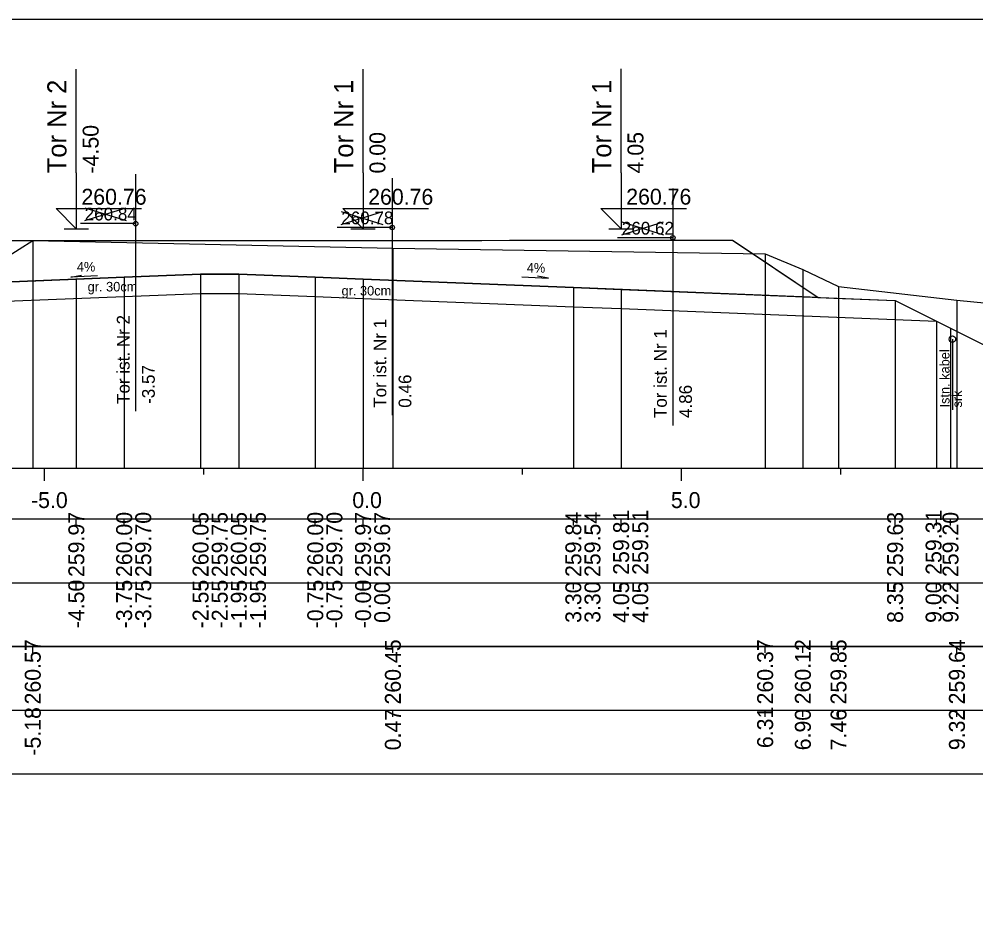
# Model space of a CAD drawing. Extents: x 6516023 to 6560129, y 5513077 to 5529206.
# Drawn here: x 6517304.82 to 6517319.83, y 5514565.91 to 5514580.16 of the extents above; entities that cross this region are included whole.
import ezdxf

# ---------------------------------------------------------------- set-up
doc = ezdxf.new("R2010")
doc.units = 0
for name, color, linetype in [('IR_default', 7, 'Continuous'), ('TOR_PRZEK_P-kable', 7, 'Continuous'), ('TOR_PRZEK_P-komponent', 7, 'Continuous'), ('TOR_PRZEK_P-opisy', 7, 'Continuous'), ('TOR_PRZEK_P-tabelka istniejace', 7, 'Continuous'), ('TOR_PRZEK_P-tabelka projektowane', 7, 'Continuous'), ('TOR_PRZEK_P-teren istniejacy', 7, 'Continuous'), ('TOR_PRZEK_P-tory istniejace', 7, 'Continuous'), ('TOR_PRZEK_P-tory projektowane', 7, 'Continuous'), ('TOR_PRZEK_P-uklad odniesienia', 7, 'Continuous'), ('TOR_PRZEK_P-warstwa ochronna I', 7, 'Continuous'), ('TOR_PRZEK_P-warstwa ochronna II', 7, 'Continuous'), ('TOR_RAMKI-ramka+tabelka 1', 7, 'Continuous')]:
    doc.layers.add(name, color=color, linetype=linetype)

msp = doc.modelspace()

# ---------------------------------------------------------------- linework, layer by layer
at = {"layer": 'IR_default'}
msp.add_lwpolyline([(6517304.676, 5514576.682), (6517307.463, 5514576.683), (6517307.667, 5514576.683), (6517308.463, 5514576.683), (6517309.176, 5514576.683), (6517311.963, 5514576.683), (6517312.075, 5514576.683), (6517312.513, 5514576.684), (6517313.226, 5514576.684), (6517316.013, 5514576.684), (6517316.287, 5514576.501), (6517317.357, 5514575.787), (6517317.603, 5514575.778), (6517318.563, 5514575.739), (6517318.74, 5514575.651), (6517319.433, 5514575.304), (6517319.873, 5514575.084)], dxfattribs=at)
at = {"layer": 'TOR_PRZEK_P-kable'}
msp.add_line((6517319.462, 5514575.133), (6517319.462, 5514574.023), dxfattribs=at)
msp.add_circle((6517319.462, 5514575.133), 0.05, dxfattribs=at)
at = {"layer": 'TOR_PRZEK_P-komponent'}
msp.add_lwpolyline([(6517303.275, 5514576.146), (6517302.217, 5514576.103), (6517301.467, 5514576.073), (6517298.626, 5514575.96), (6517299.717, 5514576.687), (6517303.217, 5514576.686), (6517303.963, 5514576.682), (6517307.463, 5514576.683), (6517308.463, 5514576.683), (6517311.963, 5514576.683), (6517312.513, 5514576.684), (6517316.013, 5514576.684), (6517317.357, 5514575.787), (6517313.513, 5514575.941), (6517310.213, 5514576.073), (6517309.463, 5514576.103), (6517308.263, 5514576.151), (6517307.663, 5514576.151), (6517306.463, 5514576.103), (6517303.675, 5514575.992)], dxfattribs=at)
at = {"layer": 'TOR_PRZEK_P-opisy'}
for points in [[(6517306.044, 5514576.127), (6517305.626, 5514576.108), (6517305.794, 5514576.137)], [(6517312.703, 5514576.111), (6517313.121, 5514576.092), (6517312.953, 5514576.121)]]:
    msp.add_lwpolyline(points, dxfattribs=at)
at = {"layer": 'TOR_PRZEK_P-tabelka istniejace'}
for p, q in [((6517305.029, 5514570.206), (6517305.029, 5514570.306)), ((6517310.681, 5514570.206), (6517310.681, 5514570.306)), ((6517316.523, 5514570.206), (6517316.523, 5514570.306)), ((6517317.115, 5514570.206), (6517317.115, 5514570.306)), ((6517317.675, 5514570.206), (6517317.675, 5514570.306)), ((6517319.533, 5514570.206), (6517319.533, 5514570.306)), ((6517269.163, 5514569.306), (6517352.963, 5514569.306)), ((6517305.029, 5514569.206), (6517305.029, 5514569.306)), ((6517310.681, 5514569.206), (6517310.681, 5514569.306)), ((6517316.523, 5514569.206), (6517316.523, 5514569.306)), ((6517317.115, 5514569.206), (6517317.115, 5514569.306)), ((6517317.675, 5514569.206), (6517317.675, 5514569.306)), ((6517319.533, 5514569.206), (6517319.533, 5514569.306))]:
    msp.add_line(p, q, dxfattribs=at)
for points in [[(6517305.029, 5514576.679), (6517305.029, 5514573.306), (6517305.029, 5514573.176), (6517305.029, 5514573.106)], [(6517310.681, 5514576.56), (6517310.681, 5514573.306), (6517310.681, 5514573.176), (6517310.681, 5514573.106)], [(6517316.523, 5514576.474), (6517316.523, 5514573.306), (6517316.523, 5514573.176), (6517316.523, 5514573.106)], [(6517317.115, 5514576.228), (6517317.115, 5514573.306), (6517317.115, 5514573.176), (6517317.115, 5514573.106)], [(6517317.675, 5514575.958), (6517317.675, 5514573.306), (6517317.675, 5514573.176), (6517317.675, 5514573.106)], [(6517319.533, 5514575.742), (6517319.533, 5514573.306), (6517319.533, 5514573.176), (6517319.533, 5514573.106)]]:
    msp.add_lwpolyline(points, dxfattribs=at)
msp.add_lwpolyline([(6517269.163, 5514570.306), (6517269.163, 5514568.306), (6517352.963, 5514568.306), (6517352.963, 5514570.306)], close=True, dxfattribs=at)
at = {"layer": 'TOR_PRZEK_P-tabelka projektowane'}
for p, q in [((6517305.713, 5514572.206), (6517305.713, 5514572.306)), ((6517306.463, 5514572.206), (6517306.463, 5514572.306)), ((6517306.463, 5514572.206), (6517306.463, 5514572.306)), ((6517307.663, 5514572.206), (6517307.663, 5514572.306)), ((6517307.663, 5514572.206), (6517307.663, 5514572.306)), ((6517308.263, 5514572.206), (6517308.263, 5514572.306)), ((6517308.263, 5514572.206), (6517308.263, 5514572.306)), ((6517309.463, 5514572.206), (6517309.463, 5514572.306)), ((6517309.463, 5514572.206), (6517309.463, 5514572.306)), ((6517310.213, 5514572.206), (6517310.213, 5514572.306)), ((6517310.213, 5514572.206), (6517310.213, 5514572.306)), ((6517313.513, 5514572.206), (6517313.513, 5514572.306)), ((6517313.513, 5514572.206), (6517313.513, 5514572.306)), ((6517314.263, 5514572.206), (6517314.263, 5514572.306)), ((6517314.263, 5514572.206), (6517314.263, 5514572.306)), ((6517318.563, 5514572.206), (6517318.563, 5514572.306)), ((6517319.215, 5514572.206), (6517319.215, 5514572.306)), ((6517319.432, 5514572.206), (6517319.432, 5514572.306)), ((6517269.163, 5514571.306), (6517352.963, 5514571.306)), ((6517305.713, 5514571.206), (6517305.713, 5514571.306)), ((6517306.463, 5514571.206), (6517306.463, 5514571.306)), ((6517306.463, 5514571.206), (6517306.463, 5514571.306)), ((6517307.663, 5514571.206), (6517307.663, 5514571.306)), ((6517307.663, 5514571.206), (6517307.663, 5514571.306)), ((6517308.263, 5514571.206), (6517308.263, 5514571.306)), ((6517308.263, 5514571.206), (6517308.263, 5514571.306)), ((6517309.463, 5514571.206), (6517309.463, 5514571.306)), ((6517309.463, 5514571.206), (6517309.463, 5514571.306)), ((6517310.213, 5514571.206), (6517310.213, 5514571.306)), ((6517310.213, 5514571.206), (6517310.213, 5514571.306)), ((6517313.513, 5514571.206), (6517313.513, 5514571.306)), ((6517313.513, 5514571.206), (6517313.513, 5514571.306)), ((6517314.263, 5514571.206), (6517314.263, 5514571.306)), ((6517314.263, 5514571.206), (6517314.263, 5514571.306)), ((6517318.563, 5514571.206), (6517318.563, 5514571.306)), ((6517319.215, 5514571.206), (6517319.215, 5514571.306)), ((6517319.432, 5514571.206), (6517319.432, 5514571.306))]:
    msp.add_line(p, q, dxfattribs=at)
for points in [[(6517307.663, 5514576.151), (6517307.663, 5514573.306), (6517307.663, 5514573.176), (6517307.663, 5514573.106)], [(6517308.263, 5514576.151), (6517308.263, 5514573.306), (6517308.263, 5514573.176), (6517308.263, 5514573.106)], [(6517305.713, 5514576.073), (6517305.713, 5514573.306), (6517305.713, 5514573.176), (6517305.713, 5514573.106)], [(6517306.463, 5514576.103), (6517306.463, 5514573.306), (6517306.463, 5514573.176), (6517306.463, 5514573.106)], [(6517309.463, 5514576.103), (6517309.463, 5514573.306), (6517309.463, 5514573.176), (6517309.463, 5514573.106)], [(6517310.213, 5514576.073), (6517310.213, 5514573.306), (6517310.213, 5514573.176), (6517310.213, 5514573.106)], [(6517307.663, 5514575.851), (6517307.663, 5514573.306), (6517307.663, 5514573.176), (6517307.663, 5514573.106)], [(6517308.263, 5514575.851), (6517308.263, 5514573.306), (6517308.263, 5514573.176), (6517308.263, 5514573.106)], [(6517313.513, 5514575.941), (6517313.513, 5514573.306), (6517313.513, 5514573.176), (6517313.513, 5514573.106)], [(6517314.263, 5514575.911), (6517314.263, 5514573.306), (6517314.263, 5514573.176), (6517314.263, 5514573.106)], [(6517306.463, 5514575.803), (6517306.463, 5514573.306), (6517306.463, 5514573.176), (6517306.463, 5514573.106)], [(6517309.463, 5514575.803), (6517309.463, 5514573.306), (6517309.463, 5514573.176), (6517309.463, 5514573.106)], [(6517310.213, 5514575.773), (6517310.213, 5514573.306), (6517310.213, 5514573.176), (6517310.213, 5514573.106)], [(6517318.563, 5514575.739), (6517318.563, 5514573.306), (6517318.563, 5514573.176), (6517318.563, 5514573.106)], [(6517313.513, 5514575.641), (6517313.513, 5514573.306), (6517313.513, 5514573.176), (6517313.513, 5514573.106)], [(6517314.263, 5514575.611), (6517314.263, 5514573.306), (6517314.263, 5514573.176), (6517314.263, 5514573.106)], [(6517319.215, 5514575.413), (6517319.215, 5514573.306), (6517319.215, 5514573.176), (6517319.215, 5514573.106)], [(6517319.432, 5514575.304), (6517319.432, 5514573.306), (6517319.432, 5514573.176), (6517319.432, 5514573.106)]]:
    msp.add_lwpolyline(points, dxfattribs=at)
msp.add_lwpolyline([(6517269.163, 5514572.306), (6517269.163, 5514570.306), (6517352.963, 5514570.306), (6517352.963, 5514572.306)], close=True, dxfattribs=at)
at = {"layer": 'TOR_PRZEK_P-teren istniejacy'}
msp.add_lwpolyline([(6517304.602, 5514576.411), (6517305.029, 5514576.679), (6517310.681, 5514576.56), (6517316.523, 5514576.474), (6517317.115, 5514576.228), (6517317.675, 5514575.958), (6517319.533, 5514575.742), (6517321.407, 5514575.562)], dxfattribs=at)
at = {"layer": 'TOR_PRZEK_P-tory istniejace'}
for p, q in [((6517306.644, 5514577.721), (6517306.644, 5514574.001)), ((6517310.671, 5514577.661), (6517310.671, 5514573.941)), ((6517315.073, 5514577.499), (6517315.073, 5514573.779)), ((6517305.844, 5514576.993), (6517306.496, 5514577.196)), ((6517305.844, 5514577.196), (6517306.496, 5514576.993)), ((6517309.871, 5514576.933), (6517310.523, 5514577.136)), ((6517309.871, 5514577.136), (6517310.523, 5514576.933)), ((6517306.644, 5514576.946), (6517305.778, 5514576.946)), ((6517310.671, 5514576.886), (6517309.806, 5514576.886)), ((6517314.274, 5514576.771), (6517314.926, 5514576.974)), ((6517314.274, 5514576.974), (6517314.926, 5514576.771)), ((6517315.074, 5514576.724), (6517314.208, 5514576.724))]:
    msp.add_line(p, q, dxfattribs=at)
for centre in [(6517306.644, 5514576.946), (6517310.671, 5514576.886), (6517315.074, 5514576.724)]:
    msp.add_circle(centre, 0.035, dxfattribs=at)
at = {"layer": 'TOR_PRZEK_P-tory projektowane'}
for p, q in [((6517305.713, 5514577.741), (6517305.713, 5514579.373)), ((6517310.213, 5514577.741), (6517310.213, 5514579.373)), ((6517314.263, 5514577.741), (6517314.263, 5514579.374)), ((6517305.713, 5514577.741), (6517305.713, 5514576.863)), ((6517310.213, 5514577.741), (6517310.213, 5514576.863)), ((6517314.263, 5514577.741), (6517314.263, 5514576.864)), ((6517305.713, 5514576.863), (6517305.394, 5514577.182)), ((6517305.394, 5514577.182), (6517306.738, 5514577.182)), ((6517310.213, 5514576.863), (6517309.894, 5514577.182)), ((6517309.894, 5514577.182), (6517311.238, 5514577.182)), ((6517314.263, 5514576.864), (6517313.944, 5514577.183)), ((6517313.944, 5514577.183), (6517315.288, 5514577.183)), ((6517305.521, 5514576.863), (6517305.905, 5514576.863)), ((6517310.021, 5514576.863), (6517310.405, 5514576.863)), ((6517314.071, 5514576.864), (6517314.455, 5514576.864))]:
    msp.add_line(p, q, dxfattribs=at)
at = {"layer": 'TOR_PRZEK_P-uklad odniesienia'}
for p, q in [((6517272.963, 5514573.106), (6517352.963, 5514573.106)), ((6517305.213, 5514572.906), (6517305.213, 5514573.106)), ((6517307.713, 5514573.006), (6517307.713, 5514573.106)), ((6517310.213, 5514572.906), (6517310.213, 5514573.106)), ((6517312.713, 5514573.006), (6517312.713, 5514573.106)), ((6517315.213, 5514572.906), (6517315.213, 5514573.106)), ((6517317.713, 5514573.006), (6517317.713, 5514573.106))]:
    msp.add_line(p, q, dxfattribs=at)
at = {"layer": 'TOR_PRZEK_P-warstwa ochronna I'}
msp.add_lwpolyline([(6517303.675, 5514575.692), (6517306.463, 5514575.803), (6517307.663, 5514575.851), (6517308.263, 5514575.851), (6517309.463, 5514575.803), (6517310.213, 5514575.773), (6517313.513, 5514575.641), (6517314.263, 5514575.611), (6517319.215, 5514575.413)], dxfattribs=at)
at = {"layer": 'TOR_PRZEK_P-warstwa ochronna II'}
msp.add_lwpolyline([(6517292.296, 5514574.813), (6517293.927, 5514574.796), (6517294.512, 5514574.406), (6517294.912, 5514574.406), (6517297.096, 5514575.498), (6517297.097, 5514575.498), (6517297.966, 5514575.933), (6517301.467, 5514576.073), (6517302.217, 5514576.103), (6517303.275, 5514576.146), (6517303.675, 5514575.992), (6517305.713, 5514576.073), (6517306.463, 5514576.103), (6517307.663, 5514576.151), (6517308.263, 5514576.151), (6517309.463, 5514576.103), (6517310.213, 5514576.073), (6517313.513, 5514575.941), (6517314.263, 5514575.911), (6517318.563, 5514575.739), (6517319.432, 5514575.304), (6517321.594, 5514574.223)], dxfattribs=at)
at = {"layer": 'TOR_RAMKI-ramka+tabelka 1'}
msp.add_lwpolyline([(6517179.513, 5514580.156), (6517427.013, 5514580.156), (6517427.013, 5514551.656), (6517179.513, 5514551.656)], close=True, dxfattribs=at)

# ---------------------------------------------------------------- texts
at = {"layer": 'TOR_PRZEK_P-kable'}
for s, height, p in [('Istn. kabel', 0.14999, (6517319.417, 5514574.059)), ('srk', 0.15, (6517319.611, 5514574.059))]:
    msp.add_text(s, height=height, rotation=90.0511, dxfattribs=at).set_placement(p)
at = {"layer": 'TOR_PRZEK_P-opisy'}
for rotation, p in [(0.1515, (6517305.721, 5514576.193)), (359.8485, (6517312.782, 5514576.177))]:
    msp.add_text('4%', height=0.15, rotation=rotation, dxfattribs=at).set_placement(p)
at = {"layer": 'TOR_PRZEK_P-tabelka istniejace'}
for s, p in [('260.57', (6517305.154, 5514569.398)), ('260.45', (6517310.806, 5514569.397)), ('260.37', (6517316.648, 5514569.398)), ('260.12', (6517317.24, 5514569.4)), ('259.85', (6517317.8, 5514569.397)), ('259.64', (6517319.658, 5514569.399)), ('-5.18', (6517305.154, 5514568.594)), ('0.47', (6517310.806, 5514568.678)), ('6.31', (6517316.648, 5514568.712)), ('6.90', (6517317.24, 5514568.678)), ('7.46', (6517317.8, 5514568.677)), ('9.32', (6517319.658, 5514568.68))]:
    msp.add_text(s, height=0.25, rotation=90, dxfattribs=at).set_placement(p)
at = {"layer": 'TOR_PRZEK_P-tabelka projektowane'}
for s, p in [('259.97', (6517305.838, 5514571.398)), ('260.00', (6517306.588, 5514571.398)), ('259.70', (6517306.888, 5514571.398)), ('260.05', (6517307.788, 5514571.397)), ('259.75', (6517308.088, 5514571.397)), ('260.05', (6517308.388, 5514571.397)), ('259.75', (6517308.688, 5514571.397)), ('260.00', (6517309.588, 5514571.398)), ('259.70', (6517309.888, 5514571.398)), ('259.97', (6517310.338, 5514571.398)), ('259.67', (6517310.638, 5514571.398)), ('259.84', (6517313.638, 5514571.399)), ('259.54', (6517313.938, 5514571.399)), ('259.81', (6517314.388, 5514571.433)), ('259.51', (6517314.688, 5514571.433)), ('259.63', (6517318.688, 5514571.398)), ('259.31', (6517319.292, 5514571.433)), ('259.20', (6517319.557, 5514571.398)), ('-4.50', (6517305.838, 5514570.594)), ('-3.75', (6517306.588, 5514570.593)), ('-3.75', (6517306.888, 5514570.593)), ('-2.55', (6517307.788, 5514570.593)), ('-2.55', (6517308.088, 5514570.593)), ('-1.95', (6517308.388, 5514570.593)), ('-1.95', (6517308.688, 5514570.593)), ('-0.75', (6517309.588, 5514570.593)), ('-0.75', (6517309.888, 5514570.593)), ('-0.00', (6517310.338, 5514570.594)), ('0.00', (6517310.638, 5514570.678)), ('3.30', (6517313.638, 5514570.678)), ('3.30', (6517313.938, 5514570.678)), ('4.05', (6517314.388, 5514570.677)), ('4.05', (6517314.688, 5514570.677)), ('8.35', (6517318.688, 5514570.677)), ('9.00', (6517319.292, 5514570.678)), ('9.22', (6517319.557, 5514570.68))]:
    msp.add_text(s, height=0.25, rotation=90, dxfattribs=at).set_placement(p)
at = {"layer": 'TOR_PRZEK_P-tory istniejace'}
for s, p in [('260.84', (6517305.844, 5514576.996)), ('260.78', (6517309.871, 5514576.936)), ('260.62', (6517314.274, 5514576.774))]:
    msp.add_text(s, height=0.2, dxfattribs=at).set_placement(p)
for s, rotation, p in [('Tor ist. Nr 2', 90.0511, (6517306.55, 5514574.115)), ('Tor ist. Nr 1', 90.0511, (6517310.578, 5514574.055)), ('Tor ist. Nr 1', 90.0511, (6517314.98, 5514573.893)), ('-3.57', 90, (6517306.944, 5514574.116)), ('0.46', 90, (6517310.971, 5514574.056)), ('4.86', 90, (6517315.374, 5514573.894))]:
    msp.add_text(s, height=0.2, rotation=rotation, dxfattribs=at).set_placement(p)
at = {"layer": 'TOR_PRZEK_P-tory projektowane'}
for s, height, p in [('Tor Nr 2', 0.3, (6517305.558, 5514577.735)), ('Tor Nr 1', 0.3, (6517310.058, 5514577.735)), ('Tor Nr 1', 0.3, (6517314.108, 5514577.735)), ('-4.50', 0.25, (6517306.063, 5514577.733)), ('0.00', 0.25, (6517310.563, 5514577.733)), ('4.05', 0.25, (6517314.613, 5514577.734))]:
    msp.add_text(s, height=height, rotation=90, dxfattribs=at).set_placement(p)
for p in [(6517305.793, 5514577.243), (6517310.293, 5514577.243), (6517314.343, 5514577.244)]:
    msp.add_text('260.76', height=0.25, dxfattribs=at).set_placement(p)
at = {"layer": 'TOR_PRZEK_P-uklad odniesienia'}
for s, p in [('-5.0', (6517305.002, 5514572.481)), ('0.0', (6517310.044, 5514572.481)), ('5.0', (6517315.044, 5514572.481))]:
    msp.add_text(s, height=0.25, dxfattribs=at).set_placement(p)
at = {"layer": 'TOR_PRZEK_P-warstwa ochronna I'}
for p in [(6517305.89, 5514575.881), (6517309.875, 5514575.818)]:
    msp.add_text('gr. 30cm', height=0.15, dxfattribs=at).set_placement(p)

doc.saveas('drawing.dxf')
